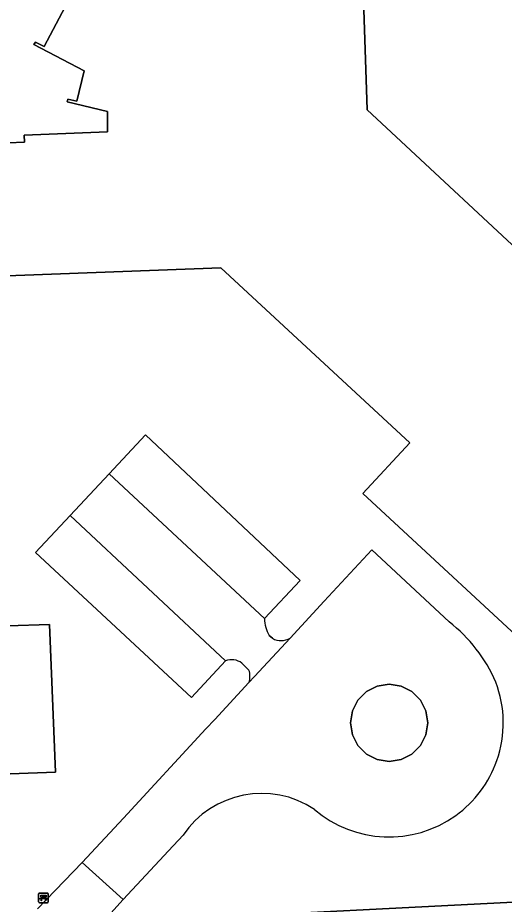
# Model space of a CAD drawing. Extents: x 161084 to 161928, y 385354 to 386522.
# Drawn here: x 161406.1 to 161456.8, y 386315.4 to 386407.7 of the extents above; entities that cross this region are included whole.
import ezdxf

# ---------------------------------------------------------------- set-up
doc = ezdxf.new("R2010")
doc.units = 0
for name, color, linetype in [('IMGEO_Bank', 7, 'Continuous'), ('IMGEO_Erf', 7, 'Continuous'), ('IMGEO_Groenvoorziening', 7, 'Continuous'), ('IMGEO_Hek', 7, 'Continuous'), ('IMGEO_Pand', 7, 'Continuous'), ('IMGEO_Parkeervlak_open', 7, 'Continuous'), ('IMGEO_Rijbaan_lokaal_gesloten', 7, 'Continuous'), ('IMGEO_Rijbaan_lokaal_open', 7, 'Continuous'), ('IMGEO_Voetpad_open', 7, 'Continuous')]:
    doc.layers.add(name, color=color, linetype=linetype)

msp = doc.modelspace()

# ---------------------------------------------------------------- linework, layer by layer
at = {"layer": 'IMGEO_Bank'}
for p, q in [((161408.315, 386315.604), (161408.315, 386316.445)), ((161408.315, 386316.445), (161408.315, 386315.604)), ((161408.39, 386316.529), (161409.231, 386316.529)), ((161409.231, 386316.529), (161408.39, 386316.529)), ((161409.315, 386316.454), (161409.315, 386315.613)), ((161409.315, 386315.613), (161409.315, 386316.454)), ((161409.24, 386315.529), (161408.399, 386315.529)), ((161408.399, 386315.529), (161409.24, 386315.529)), ((161409.012, 386315.927), (161408.619, 386315.927)), ((161408.624, 386316.035), (161408.624, 386316.141)), ((161408.668, 386316.141), (161408.668, 386316.035)), ((161408.956, 386316.147), (161408.674, 386316.147)), ((161408.674, 386316.029), (161408.956, 386316.029)), ((161408.962, 386316.035), (161408.962, 386316.141)), ((161409.006, 386316.141), (161409.006, 386316.035))]:
    msp.add_line(p, q, dxfattribs=at)
for points in [[(161408.562, 386315.927), (161408.42, 386315.927), (161408.532, 386316.029), (161408.618, 386316.029)], [(161408.618, 386316.147), (161408.532, 386316.147), (161408.532, 386316.308), (161409.095, 386316.308), (161409.095, 386316.147), (161409.012, 386316.147)], [(161408.612, 386315.92), (161408.612, 386315.713), (161408.569, 386315.713), (161408.569, 386315.92)], [(161409.012, 386316.029), (161409.095, 386316.029), (161409.207, 386315.927), (161409.068, 386315.927)], [(161409.062, 386315.92), (161409.062, 386315.713), (161409.018, 386315.713), (161409.018, 386315.92)]]:
    msp.add_lwpolyline(points, dxfattribs=at)
for centre, radius, start, end in [((161408.393, 386316.451), 0.0779, 92.4484, 184.28452), ((161408.393, 386316.451), 0.0779, 92.4484, 184.28452), ((161409.237, 386316.451), 0.0779, 2.4484, 94.28452), ((161409.237, 386316.451), 0.0779, 2.4484, 94.28452), ((161408.393, 386315.607), 0.0779, 182.4484, 274.28452), ((161408.393, 386315.607), 0.0779, 182.4484, 274.28452), ((161408.562, 386315.92), 0.00671, 2.89567, 87.10433), ((161408.619, 386315.92), 0.00671, 92.89567, 177.10433), ((161408.617, 386316.14), 0.00671, 2.89567, 87.10433), ((161408.617, 386316.036), 0.00671, 272.89567, 357.10433), ((161408.674, 386316.14), 0.00671, 92.89567, 177.10433), ((161408.674, 386316.036), 0.00671, 182.89567, 267.10433), ((161408.956, 386316.14), 0.00671, 2.89567, 87.10433), ((161408.956, 386316.036), 0.00671, 272.89567, 357.10433), ((161409.013, 386316.14), 0.00671, 92.89567, 177.10433), ((161409.013, 386316.036), 0.00671, 182.89567, 267.10433), ((161409.011, 386315.92), 0.00671, 2.89567, 87.10433), ((161409.068, 386315.92), 0.00671, 92.89567, 177.10433), ((161409.237, 386315.607), 0.0779, 272.4484, 4.28452), ((161409.237, 386315.607), 0.0779, 272.4484, 4.28452)]:
    msp.add_arc(centre, radius, start, end, dxfattribs=at)
at = {"layer": 'IMGEO_Erf'}
for points in [[(161492.073, 386439.827), (161494.662, 386439.91), (161494.602, 386441.81), (161441.434, 386439.657), (161441.468, 386438.798), (161441.165, 386438.786), (161442.507, 386398.086), (161462.099, 386379.804), (161464.147, 386381.997), (161464.46, 386381.706), (161462.116, 386379.187), (161465.959, 386375.61), (161471.135, 386381.172)], [(161400.016, 386394.444), (161406.842, 386394.721), (161406.824, 386395.442), (161415.468, 386395.778), (161415.489, 386397.913), (161411.278, 386398.897), (161411.35, 386399.183), (161412.308, 386398.963), (161413.053, 386402.124), (161407.831, 386404.872), (161407.984, 386405.131), (161408.893, 386404.681), (161411.066, 386408.795)], [(161462.191, 386339.459), (161442.052, 386358.134), (161446.933, 386363.392), (161427.272, 386381.615), (161386.458, 386380.105), (161386.47, 386379.766), (161385.551, 386379.734), (161386.305, 386358.268), (161388.721, 386358.353), (161388.671, 386359.78), (161393.623, 386359.954)], [(161411.599, 386355.849), (161415.643, 386360.186), (161419.43, 386364.247), (161435.523, 386349.086), (161431.831, 386345.101)], [(161399.08, 386360.146), (161404.057, 386360.321), (161404.467, 386348.639), (161400.603, 386348.503), (161400.755, 386344.2), (161409.441, 386344.505), (161410.06, 386329.111), (161400.591, 386328.769), (161400.557, 386329.387), (161398.385, 386329.29), (161394.056, 386329.161), (161394.167, 386326.016), (161394.249, 386323.709), (161389.283, 386323.529)], [(161427.759, 386340.705), (161424.213, 386336.877), (161408.003, 386351.993), (161411.599, 386355.849)], [(161434.493, 386343.084), (161438.028, 386346.903), (161442.983, 386352.255), (161451.043, 386344.764)], [(161432.316, 386343.344), (161432.644, 386343.052)], [(161430.202, 386339.74), (161429.463, 386340.459)], [(161408.207, 386314.889), (161412.848, 386319.728), (161417.139, 386324.341), (161425.728, 386333.617), (161426.646, 386334.609), (161430.198, 386338.446)], [(161423.345, 386322.552), (161421.842, 386320.929), (161417.105, 386315.861), (161414.877, 386313.382), (161466.536, 386316.019)]]:
    msp.add_lwpolyline(points, dxfattribs=at)
for centre, radius, start, end in [((161435.158, 386345.074), 3.327, 179.53386, 211.32928), ((161441.341, 386332.264), 15.823, 23.17018, 52.18295), ((161433.541, 386344.628), 1.814, 240.34218, 301.64082), ((161428.397, 386339.101), 1.726, 51.86701, 111.70336), ((161428.344, 386339.099), 1.965, 340.60099, 19.04479), ((161444.809, 386334.254), 11.861, 340.64815, 20.92342), ((161444.806, 386334.253), 11.863, 305.69566, 340.66101), ((161431.537, 386317.009), 9.891, 56.34423, 145.91442), ((161444.769, 386334.247), 11.88, 229.28339, 305.85821)]:
    msp.add_arc(centre, radius, start, end, dxfattribs=at)
at = {"layer": 'IMGEO_Groenvoorziening'}
msp.add_lwpolyline([(161417.073, 386311.567), (161423.741, 386311.94), (161465.698, 386314.017), (161468.938, 386314.153), (161468.857, 386316.137), (161466.536, 386316.019), (161414.877, 386313.382)], dxfattribs=at)
at = {"layer": 'IMGEO_Hek'}
msp.add_lwpolyline([(161414.877, 386313.382), (161466.536, 386316.019)], dxfattribs=at)
at = {"layer": 'IMGEO_Pand'}
for points in [[(161462.099, 386379.804), (161442.507, 386398.086), (161441.165, 386438.786), (161441.468, 386438.798), (161441.434, 386439.657), (161494.602, 386441.81)], [(161411.066, 386408.795), (161408.893, 386404.681), (161407.984, 386405.131), (161407.831, 386404.872), (161413.053, 386402.124), (161412.308, 386398.963), (161411.35, 386399.183), (161411.278, 386398.897), (161415.489, 386397.913), (161415.468, 386395.778), (161406.824, 386395.442), (161406.842, 386394.721), (161400.016, 386394.444)], [(161393.623, 386359.954), (161388.671, 386359.78), (161388.721, 386358.353), (161386.305, 386358.268), (161385.551, 386379.734), (161386.47, 386379.766), (161386.458, 386380.105), (161427.272, 386381.615), (161446.933, 386363.392), (161442.052, 386358.134), (161462.191, 386339.459)], [(161389.283, 386323.529), (161394.249, 386323.709), (161394.167, 386326.016), (161394.056, 386329.161), (161398.385, 386329.29), (161400.557, 386329.387), (161400.591, 386328.769), (161410.06, 386329.111), (161409.441, 386344.505), (161400.755, 386344.2), (161400.603, 386348.503), (161404.467, 386348.639), (161404.057, 386360.321), (161399.08, 386360.146)]]:
    msp.add_lwpolyline(points, dxfattribs=at)
at = {"layer": 'IMGEO_Parkeervlak_open'}
for points in [[(161419.43, 386364.247), (161415.643, 386360.186), (161431.831, 386345.101), (161435.523, 386349.086)], [(161411.599, 386355.849), (161408.003, 386351.993), (161424.213, 386336.877), (161427.759, 386340.705)]]:
    msp.add_lwpolyline(points, close=True, dxfattribs=at)
at = {"layer": 'IMGEO_Rijbaan_lokaal_gesloten'}
msp.add_lwpolyline([(161451.043, 386344.764), (161442.983, 386352.255), (161438.028, 386346.903), (161434.493, 386343.084), (161430.793, 386339.088), (161430.198, 386338.446), (161426.646, 386334.609), (161425.728, 386333.617), (161417.139, 386324.341), (161412.848, 386319.728), (161417.105, 386315.861), (161421.842, 386320.929), (161423.345, 386322.552)], dxfattribs=at)
msp.add_lwpolyline([(161443.554, 386330.423), (161442.433, 386330.994), (161441.543, 386331.884), (161440.972, 386333.005), (161440.775, 386334.249), (161440.972, 386335.492), (161441.543, 386336.613), (161442.433, 386337.503), (161443.554, 386338.074), (161444.798, 386338.271), (161446.041, 386338.074), (161447.162, 386337.503), (161448.052, 386336.613), (161448.623, 386335.492), (161448.82, 386334.249), (161448.623, 386333.005), (161448.052, 386331.884), (161447.162, 386330.994), (161446.041, 386330.423), (161444.798, 386330.226)], close=True, dxfattribs=at)
for centre, radius, start, end in [((161441.341, 386332.264), 15.823, 23.17018, 52.18295), ((161444.809, 386334.254), 11.861, 340.64815, 20.92342), ((161444.806, 386334.253), 11.863, 305.69566, 340.66101), ((161431.537, 386317.009), 9.891, 56.34423, 145.91442), ((161444.769, 386334.247), 11.88, 229.28339, 305.85821)]:
    msp.add_arc(centre, radius, start, end, dxfattribs=at)
at = {"layer": 'IMGEO_Rijbaan_lokaal_open'}
for points in [[(161415.643, 386360.186), (161411.599, 386355.849), (161427.759, 386340.705)], [(161431.831, 386345.101), (161415.643, 386360.186)], [(161432.644, 386343.052), (161432.316, 386343.344)], [(161430.198, 386338.446), (161430.793, 386339.088), (161434.493, 386343.084)], [(161429.463, 386340.459), (161430.202, 386339.74)], [(161414.877, 386313.382), (161417.105, 386315.861), (161412.848, 386319.728), (161408.207, 386314.889)]]:
    msp.add_lwpolyline(points, dxfattribs=at)
for centre, radius, start, end in [((161435.158, 386345.074), 3.327, 179.53386, 211.32928), ((161433.541, 386344.628), 1.814, 240.34218, 301.64082), ((161428.397, 386339.101), 1.726, 51.86701, 111.70336), ((161428.344, 386339.099), 1.965, 340.60099, 19.04479)]:
    msp.add_arc(centre, radius, start, end, dxfattribs=at)
at = {"layer": 'IMGEO_Voetpad_open'}
msp.add_lwpolyline([(161446.041, 386330.423), (161447.162, 386330.994), (161448.052, 386331.884), (161448.623, 386333.005), (161448.82, 386334.249), (161448.623, 386335.492), (161448.052, 386336.613), (161447.162, 386337.503), (161446.041, 386338.074), (161444.798, 386338.271), (161443.554, 386338.074), (161442.433, 386337.503), (161441.543, 386336.613), (161440.972, 386335.492), (161440.775, 386334.249), (161440.972, 386333.005), (161441.543, 386331.884), (161442.433, 386330.994), (161443.554, 386330.423), (161444.798, 386330.226)], close=True, dxfattribs=at)

doc.saveas('drawing.dxf')
